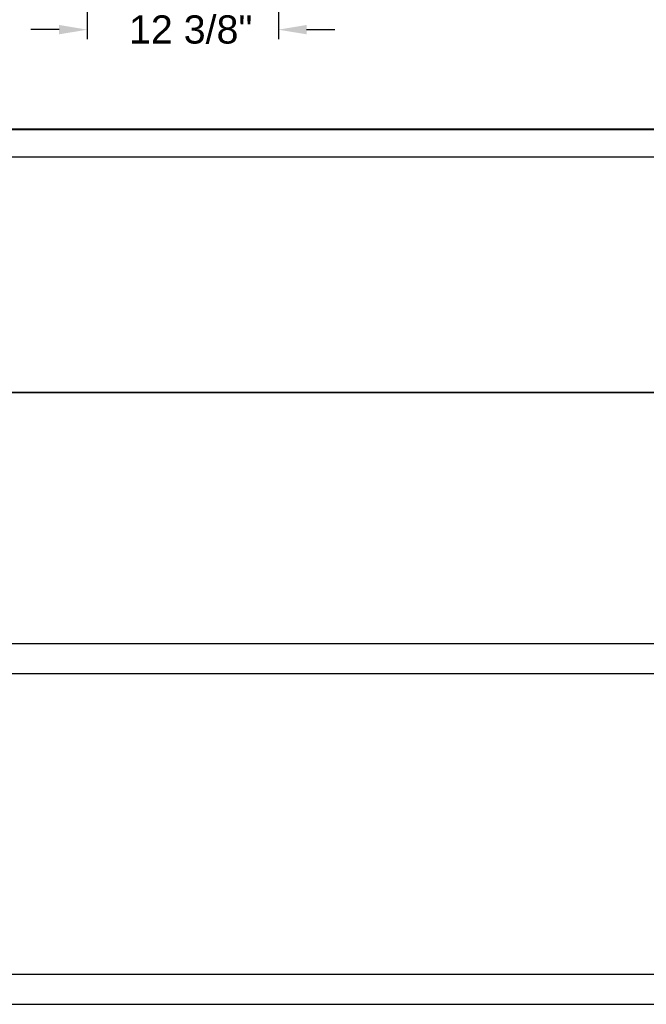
# Model space of a CAD drawing. Header units: inches. Extents: x 170 to 312, y 215 to 248.
# Tile 329 of 557: x 227.32 to 229.41, y 241.76 to 245.03. Entities that reach past the tile are written whole.
import ezdxf

# ---------------------------------------------------------------- set-up
doc = ezdxf.new("R2010")
doc.units = ezdxf.units.IN
doc.header["$LTSCALE"] = 0.25
doc.header["$MEASUREMENT"] = 0
doc.layers.add('ANNOTATIONS', color=1, linetype='Continuous')
doc.layers.add('STANDARD MOTOR LH', color=7, linetype='Continuous')
doc.styles.add('ARIAL', font='arial.ttf', dxfattribs={"height": 0.09375})
doc.dimstyles.new('STANDARD$0', dxfattribs={"dimtxt": 0.09375, "dimasz": 0.09375, "dimexe": 0.03125, "dimexo": 0.046875, "dimgap": 0.09, "dimtad": 0, "dimtih": 1, "dimtoh": 1, "dimdec": 4, "dimzin": 0, "dimdsep": 46, "dimtxsty": 'ARIAL', "dimcen": 0.09, "dimadec": 0, "dimazin": 0, "dimtfac": 1, "dimtdec": 4, "dimtofl": 0, "dimtmove": 0, "dimatfit": 1, "dimfxl": 1, "dimtolj": 1, "dimtzin": 0, "dimarcsym": 0})

# ---------------------------------------------------------------- blocks, each defined once
blk = doc.blocks.new('*D75')
at = {"layer": 'ANNOTATIONS', "color": 0, "lineweight": -2, "transparency": 16777216}
for p, q in [((227.5491, 245.7239), (227.5491, 244.9653)), ((228.1846, 245.7239), (228.1846, 244.9653)), ((227.4553, 244.9966), (227.3616, 244.9966)), ((228.2783, 244.9966), (228.3721, 244.9966))]:
    blk.add_line(p, q, dxfattribs=at)
at = {"layer": 'ANNOTATIONS', "color": 0, "transparency": 16777216}
for points in [[(227.4553, 245.0122), (227.4553, 244.981), (227.5491, 244.9966)], [(228.2783, 245.0122), (228.2783, 244.981), (228.1846, 244.9966)]]:
    blk.add_solid(points, dxfattribs=at)
at = {"layer": 'defpoints', "color": 0, "transparency": 16777216}
for p in [(227.5491, 245.7708), (228.1846, 245.7708), (228.1846, 244.9966)]:
    blk.add_point(p, dxfattribs=at)
at = {"layer": 'ANNOTATIONS', "color": 0, "transparency": 16777216, "insert": (227.893, 244.9966), "char_height": 0.09375, "attachment_point": 5, "style": 'ARIAL'}
blk.add_mtext('\\A1;12 3/8"', dxfattribs=at)

msp = doc.modelspace()

# ---------------------------------------------------------------- linework, layer by layer
at = {"layer": 'STANDARD MOTOR LH'}
for p, q in [((232.2804, 244.66592), (226.27259, 244.66592)), ((226.27259, 244.66433), (232.2804, 244.66433)), ((232.2804, 244.57217), (226.25697, 244.57217)), ((226.27259, 244.57365), (232.2804, 244.57365)), ((232.2804, 243.79092), (226.25697, 243.79092)), ((232.2804, 243.78945), (226.27259, 243.78945)), ((226.76515, 242.95653), (231.76515, 242.95647)), ((226.76515, 242.85653), (231.76515, 242.85653)), ((226.76515, 241.85656), (231.76515, 241.8565)), ((226.76515, 241.75656), (231.76515, 241.75656))]:
    msp.add_line(p, q, dxfattribs=at)

# ---------------------------------------------------------------- dimensions: what is measured, and where the dimension line sits
at = {"layer": 'ANNOTATIONS'}
dim = msp.add_linear_dim(base=(228.18455, 244.99659), p1=(227.54909, 245.77077), p2=(228.18455, 245.77077), text='12 3/8"', dimstyle='STANDARD$0', dxfattribs=at)
dim.commit()
dim.dimension.update_dxf_attribs({"geometry": '*D75', "text_midpoint": (227.89299, 244.99659), "dimtype": 160})

doc.saveas('drawing.dxf')
